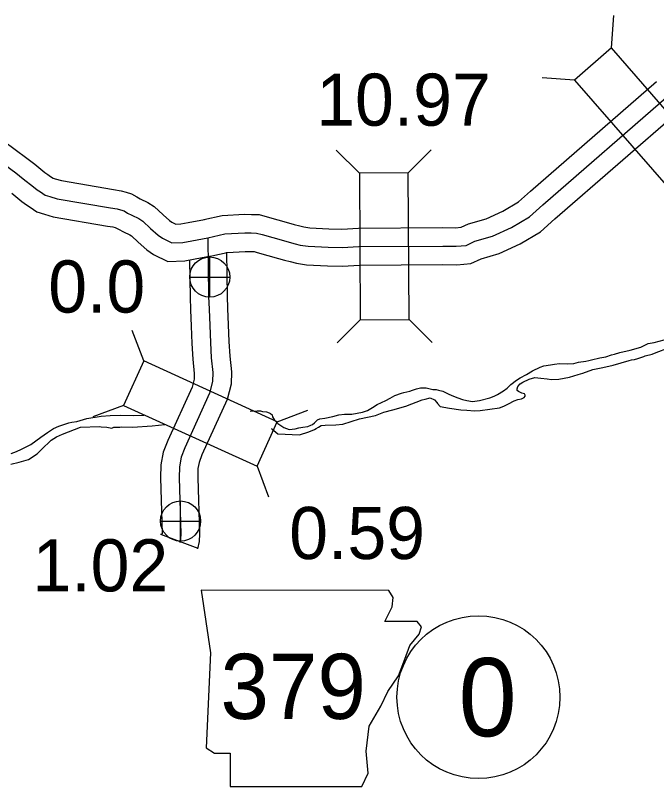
# Model space of a CAD drawing. Extents: x -83719 to 153526, y -11835 to 11446.
# Drawn here: x -5165.1 to -4992, y -3010.8 to -2802.6 of the extents above; entities that cross this region are included whole.
import ezdxf

# ---------------------------------------------------------------- set-up
doc = ezdxf.new("R2010")
doc.units = 0
for name, color, linetype in [('Level 10', 7, 'Continuous'), ('Level 20', 7, 'Continuous'), ('Level 21', 7, 'Continuous'), ('Level 25', 7, 'Continuous'), ('Level 26', 7, 'Continuous'), ('Level 27', 7, 'Continuous'), ('Level 58', 7, 'Continuous'), ('Level 59', 7, 'Continuous'), ('Level 9', 7, 'Continuous')]:
    doc.layers.add(name, color=color, linetype=linetype)

msp = doc.modelspace()

# ---------------------------------------------------------------- linework, layer by layer
at = {"layer": 'Level 10'}
for points in [[(-5114.23, -2857.71), (-5109.27, -2856.62), (-5103.24, -2856.28), (-5101.39, -2856.32), (-5099.27, -2856.33), (-5097.15, -2856.92), (-5091.36, -2858.56), (-5089.85, -2858.99), (-5088.32, -2859.39), (-5087.2, -2859.69), (-5085.56, -2859.92), (-5080.51, -2860.17), (-5076.99, -2860.25), (-5072.5, -2859.98), (-5049.65, -2859.86), (-5046.31, -2859.91), (-5044.73, -2859.76), (-5042.79, -2858.87), (-5038.01, -2857.49), (-5033.48, -2855.39), (-5029.25, -2852.89), (-5026.05, -2850.01), (-4992.04, -2820.41)], [(-5112.07, -2867.48), (-5107.9, -2866.55), (-5103.08, -2866.28), (-5101.54, -2866.32), (-5100.66, -2866.33), (-5099.86, -2866.55), (-5094.08, -2868.18), (-5092.47, -2868.64), (-5090.88, -2869.05), (-5089.21, -2869.5), (-5086.52, -2869.89), (-5080.87, -2870.16), (-5076.8, -2870.26), (-5072.17, -2869.97), (-5049.7, -2869.86), (-5045.91, -2869.91), (-5042.1, -2869.56), (-5039.3, -2868.27), (-5034.49, -2866.89), (-5028.81, -2864.24), (-5023.3, -2860.99), (-5019.42, -2857.5), (-4985.47, -2827.95)], [(-5177.86, -2829.46), (-5161.99, -2841.09), (-5159.84, -2842.77), (-5157.13, -2844.95), (-5156.35, -2845.55), (-5155.57, -2846.05), (-5154.86, -2846.55), (-5154.34, -2846.71), (-5152.68, -2847.19), (-5138.59, -2849.58), (-5136.49, -2849.91), (-5135.22, -2850.32), (-5133.73, -2850.75), (-5132.32, -2851.59), (-5131.4, -2852.08), (-5129.36, -2853.05), (-5127.63, -2854.16), (-5125.2, -2856.39), (-5123.48, -2857.97), (-5122.85, -2858.38), (-5121.75, -2858.91), (-5120.42, -2858.88), (-5118.41, -2858.49), (-5114.07, -2857.68)], [(-5166.06, -2850.6), (-5163.33, -2852.79), (-5162.13, -2853.73), (-5161.12, -2854.38), (-5159.31, -2855.63), (-5157.23, -2856.28), (-5154.91, -2856.96), (-5140.2, -2859.45), (-5138.78, -2859.67), (-5138.13, -2859.88), (-5137.75, -2859.99), (-5137.24, -2860.3), (-5135.9, -2861.02), (-5134.23, -2861.81), (-5133.77, -2862.1), (-5131.95, -2863.77), (-5129.64, -2865.89), (-5127.81, -2867.09), (-5123.93, -2868.98), (-5119.34, -2868.85), (-5116.55, -2868.32), (-5112.23, -2867.51)], [(-5108.1, -2866.49), (-5107.93, -2878.39), (-5107.81, -2881.7), (-5107.64, -2886.13), (-5107.46, -2890.65), (-5107.22, -2894.6), (-5106.79, -2898.84), (-5106.85, -2902.12), (-5107.92, -2906.28), (-5114.73, -2921.25), (-5115.49, -2923.26), (-5115.82, -2924.96), (-5115.88, -2927.45), (-5115.42, -2942.6), (-5115.52, -2944.62), (-5115.91, -2946.64)], [(-5118.07, -2868.68), (-5117.93, -2878.64), (-5117.81, -2882.07), (-5117.63, -2886.52), (-5117.45, -2891.14), (-5117.19, -2895.41), (-5116.8, -2899.25), (-5116.83, -2900.77), (-5117.39, -2902.94), (-5123.96, -2917.4), (-5125.16, -2920.53), (-5125.79, -2923.89), (-5125.89, -2927.47), (-5125.43, -2942.5), (-5125.43, -2942.61), (-5125.88, -2942.76)], [(-5115.75, -2946.52), (-5125.85, -2942.74)]]:
    msp.add_lwpolyline(points, dxfattribs=at)
at = {"layer": 'Level 20'}
for p, q in [((-5004.18, -2811.35), (-5003.57, -2802.57)), ((-5014.14, -2820.02), (-5022.91, -2819.41)), ((-5072.22, -2845.17), (-5078.47, -2838.98)), ((-5059.02, -2845.11), (-5052.83, -2838.85)), ((-5072.01, -2884.77), (-5078.2, -2891.03)), ((-5058.81, -2884.71), (-5052.56, -2890.9)), ((-5130.44, -2895.89), (-5133.53, -2887.65)), ((-5135.9, -2907.9), (-5144.14, -2910.99)), ((-5094.39, -2912.28), (-5086.15, -2909.19)), ((-5099.86, -2924.3), (-5096.77, -2932.54))]:
    msp.add_line(p, q, dxfattribs=at)
for points in [[(-5014.14, -2820.02), (-4988.14, -2849.89), (-4978.18, -2841.22), (-5004.18, -2811.35)], [(-5058.81, -2884.71), (-5059.02, -2845.11), (-5072.22, -2845.17), (-5072.01, -2884.77)], [(-5094.39, -2912.28), (-5130.44, -2895.89), (-5135.9, -2907.9), (-5099.86, -2924.3)]]:
    msp.add_lwpolyline(points, close=True, dxfattribs=at)
at = {"layer": 'Level 21'}
msp.add_lwpolyline([(-5114.97, -2957.81), (-5112.43, -2974.73), (-5113.56, -3000.39), (-5111.3, -3001.8), (-5107.07, -3001.8), (-5107.07, -3010.82), (-5071.55, -3010.82), (-5069.85, -3007.16), (-5070.42, -3001.23), (-5069.57, -2994.47), (-5066.47, -2989.11), (-5064.5, -2985.16), (-5061.68, -2980.93), (-5059.99, -2976.42), (-5058.58, -2972.76), (-5056.04, -2969.65), (-5055.47, -2967.68), (-5056.6, -2966.27), (-5065.34, -2966.27), (-5063.37, -2962.32), (-5063.09, -2959.78), (-5064.26, -2957.84)], close=True, dxfattribs=at)
at = {"layer": 'Level 26'}
for p, q in [((-5112.61, -2878.64), (-5112.61, -2867.8)), ((-5118.03, -2873.22), (-5107.19, -2873.22)), ((-5120.5, -2944.53), (-5120.5, -2933.7)), ((-5125.91, -2939.11), (-5115.08, -2939.11))]:
    msp.add_line(p, q, dxfattribs=at)
for centre in [(-5112.61, -2873.22), (-5120.5, -2939.11)]:
    msp.add_circle(centre, 5.42, dxfattribs=at)
at = {"layer": 'Level 27'}
msp.add_circle((-5040.08, -2986.67), 22, dxfattribs=at)
at = {"layer": 'Level 59'}
for points in [[(-5113.15, -2862.6), (-5108.59, -2861.58), (-5103.16, -2861.28), (-5101.46, -2861.32), (-5099.97, -2861.33), (-5098.51, -2861.74), (-5092.72, -2863.37), (-5091.16, -2863.81), (-5089.6, -2864.22), (-5088.2, -2864.59), (-5086.04, -2864.9), (-5080.69, -2865.17), (-5076.89, -2865.25), (-5072.33, -2864.98), (-5049.67, -2864.86), (-5046.11, -2864.91), (-5043.42, -2864.66), (-5041.05, -2863.57), (-5036.25, -2862.19), (-5031.15, -2859.82), (-5026.28, -2856.94), (-5022.73, -2853.75), (-4988.76, -2824.18)], [(-5180.69, -2833.58), (-5165.01, -2845.08), (-5162.95, -2846.69), (-5160.23, -2848.87), (-5159.24, -2849.64), (-5158.34, -2850.22), (-5157.08, -2851.09), (-5155.79, -2851.5), (-5153.79, -2852.07), (-5139.4, -2854.52), (-5137.64, -2854.79), (-5136.67, -2855.1), (-5135.74, -2855.37), (-5134.78, -2855.94), (-5133.65, -2856.55), (-5131.79, -2857.43), (-5130.7, -2858.13), (-5128.58, -2860.08), (-5126.56, -2861.93), (-5125.33, -2862.73), (-5122.84, -2863.95), (-5119.88, -2863.86), (-5117.48, -2863.41), (-5113.15, -2862.6)], [(-5113.15, -2862.6), (-5112.93, -2878.51), (-5112.81, -2881.89), (-5112.63, -2886.33), (-5112.46, -2890.9), (-5112.21, -2895), (-5111.8, -2899.04), (-5111.84, -2901.45), (-5112.65, -2904.61), (-5119.35, -2919.33), (-5120.32, -2921.89), (-5120.8, -2924.43), (-5120.88, -2927.46), (-5120.42, -2942.55), (-5120.5, -2944.02), (-5120.67, -2944.93)]]:
    msp.add_lwpolyline(points, dxfattribs=at)
at = {"layer": 'Level 9'}
for points in [[(-5083.81, -2912.07), (-5083.51, -2911.8), (-5082.91, -2911.54), (-5081.57, -2911.31), (-5079.41, -2910.89), (-5077.74, -2910.43), (-5076.21, -2910.24), (-5074.28, -2910.22), (-5071.38, -2909.73), (-5070.05, -2909.27), (-5068.68, -2908.48), (-5067.42, -2907.68), (-5065.05, -2906.53), (-5063.95, -2905.9), (-5062.68, -2905.24), (-5060.85, -2904.55), (-5060.25, -2904.38), (-5058.61, -2904.02), (-5057.88, -2903.73), (-5056.81, -2903.4), (-5055.75, -2903.1), (-5054.15, -2903.18), (-5052.36, -2903.56), (-5051.49, -2903.59), (-5050.83, -2903.8), (-5049.66, -2904.04), (-5048.1, -2904.88), (-5046.77, -2905.42), (-5045.64, -2905.83), (-5044.42, -2906.3), (-5043.25, -2906.57), (-5041.66, -2906.81), (-5039.79, -2906.59), (-5036.99, -2905.8), (-5035.83, -2905.38), (-5034.93, -2904.95), (-5033.29, -2903.99), (-5032.29, -2903.19), (-5031.32, -2902.23), (-5029.85, -2901.07), (-5028.81, -2900.41), (-5027.08, -2899.55), (-5025.45, -2898.59), (-5023.38, -2897.6), (-5022.44, -2897.2), (-5020.61, -2896.94), (-5019.58, -2896.75), (-5018.21, -2896.56), (-5015.95, -2896.7), (-5014.35, -2896.61), (-5013.06, -2896.25), (-5011.09, -2895.93), (-5010.26, -2895.76), (-5009.53, -2895.57), (-5007.29, -2895.08), (-5005.73, -2894.75), (-5004.16, -2894.26), (-5003.36, -2894.03), (-5001.93, -2893.6), (-4999.16, -2892.98), (-4996.23, -2892.2), (-4994.26, -2891.21), (-4992.63, -2890.88), (-4989.97, -2890.16)], [(-5059.7, -2908.09), (-5055.26, -2906.38), (-5054.43, -2906.18), (-5053.1, -2905.82), (-5051.9, -2906.39), (-5051.34, -2907.13), (-5051.14, -2907.4), (-5050.41, -2908.14), (-5047.92, -2908.62), (-5044.83, -2909.1), (-5043.17, -2909.18), (-5041.14, -2909.32), (-5039.57, -2909.29), (-5037.01, -2908.94), (-5034.44, -2908.52), (-5033.21, -2908.13), (-5031.94, -2907.43), (-5030.48, -2906.67), (-5029.48, -2906.31), (-5028.48, -2906.11), (-5027.74, -2905.78), (-5027.47, -2905.35), (-5027.44, -2905.09), (-5027.67, -2904.78), (-5028.4, -2904.55), (-5029.1, -2904.18), (-5029.23, -2904.14), (-5029.63, -2903.84), (-5029.66, -2903.37), (-5029.46, -2902.77), (-5028.82, -2902.07), (-5028.12, -2901.64), (-5026.35, -2900.82), (-5024.85, -2900.33), (-5023.22, -2900.5), (-5021.56, -2900.71), (-5020.4, -2900.92), (-5018.4, -2900.83), (-5015.47, -2900.27), (-5013.14, -2899.52), (-5011.94, -2899.19), (-5009.17, -2898.21), (-5006.51, -2897.62), (-5003.68, -2897), (-5001.54, -2896.38), (-4999.41, -2895.79), (-4998.74, -2895.59), (-4997.95, -2895.49), (-4997.05, -2895.2), (-4995.41, -2894.64), (-4995.11, -2894.51), (-4993.21, -2894.05), (-4992.08, -2893.62), (-4988.78, -2892.37)], [(-5095.96, -2914.15), (-5095.9, -2914.21), (-5094.24, -2915.55), (-5088.38, -2915.85), (-5085.89, -2915.06), (-5084.32, -2914.37), (-5083.85, -2914.14), (-5083.28, -2913.77), (-5082.52, -2913.34), (-5081.42, -2913.25), (-5078.59, -2913.13), (-5076.69, -2912.91), (-5072.23, -2911.53), (-5067.9, -2910.62), (-5065.59, -2909.69), (-5063.2, -2909.07), (-5059.7, -2908.09)], [(-5166.27, -2920.89), (-5164.77, -2920.29), (-5163.47, -2919.7), (-5160.9, -2918.41), (-5158.26, -2916.42), (-5156.43, -2915.23), (-5154.79, -2914.11), (-5153.39, -2913.48), (-5150.63, -2912.63), (-5149.89, -2912.43), (-5148.46, -2912.27), (-5145.83, -2911.38), (-5141.97, -2910.83), (-5139.47, -2910.61), (-5136.64, -2910.5), (-5133.18, -2910.61), (-5130.62, -2910.53), (-5130.44, -2910.5)], [(-5101.73, -2909.42), (-5099.8, -2909.35), (-5098.93, -2909.36), (-5098.37, -2909.52), (-5097.31, -2909.66), (-5096.61, -2909.87), (-5096.18, -2910.07), (-5095.78, -2910.47), (-5095.68, -2910.94), (-5095.12, -2911.88), (-5094.26, -2912.75), (-5092.63, -2913.83), (-5091.14, -2914.43), (-5089.57, -2914.21), (-5088.61, -2913.95), (-5087.51, -2913.72), (-5086.11, -2913.56), (-5085.31, -2913.26), (-5084.91, -2913.03), (-5084.31, -2912.6), (-5083.81, -2912.07)], [(-5133.43, -2913.72), (-5128.2, -2913.41), (-5124.78, -2913.05)], [(-5166.32, -2923.76), (-5164.09, -2923.17), (-5161.59, -2922.45), (-5159.25, -2920.99), (-5158.05, -2919.83), (-5155.47, -2917.27), (-5154.01, -2916.35), (-5152.4, -2915.62), (-5147.54, -2913.78), (-5142.35, -2913.57), (-5141.91, -2913.64), (-5140.42, -2913.78), (-5139.02, -2913.99), (-5138.49, -2913.79), (-5137.92, -2913.79), (-5136.86, -2913.8), (-5136.39, -2913.63), (-5133.43, -2913.72)]]:
    msp.add_lwpolyline(points, dxfattribs=at)

# ---------------------------------------------------------------- texts
at = {"layer": 'Level 21'}
msp.add_text('379', height=17.6, dxfattribs=at).set_placement((-5109.73, -2992.56))
at = {"layer": 'Level 25'}
for s, p in [('0.0', (-5156.21, -2882.81)), ('1.02', (-5160.48, -2958.12))]:
    msp.add_text(s, height=14.08, dxfattribs=at).set_placement(p)
at = {"layer": 'Level 27'}
msp.add_text('0', height=21.12, dxfattribs=at).set_placement((-5045.46, -2997.23))
at = {"layer": 'Level 58'}
for s, p in [('10.97', (-5083.87, -2832.36)), ('0.59', (-5091.16, -2949.38))]:
    msp.add_text(s, height=14.08, dxfattribs=at).set_placement(p)

doc.saveas('drawing.dxf')
